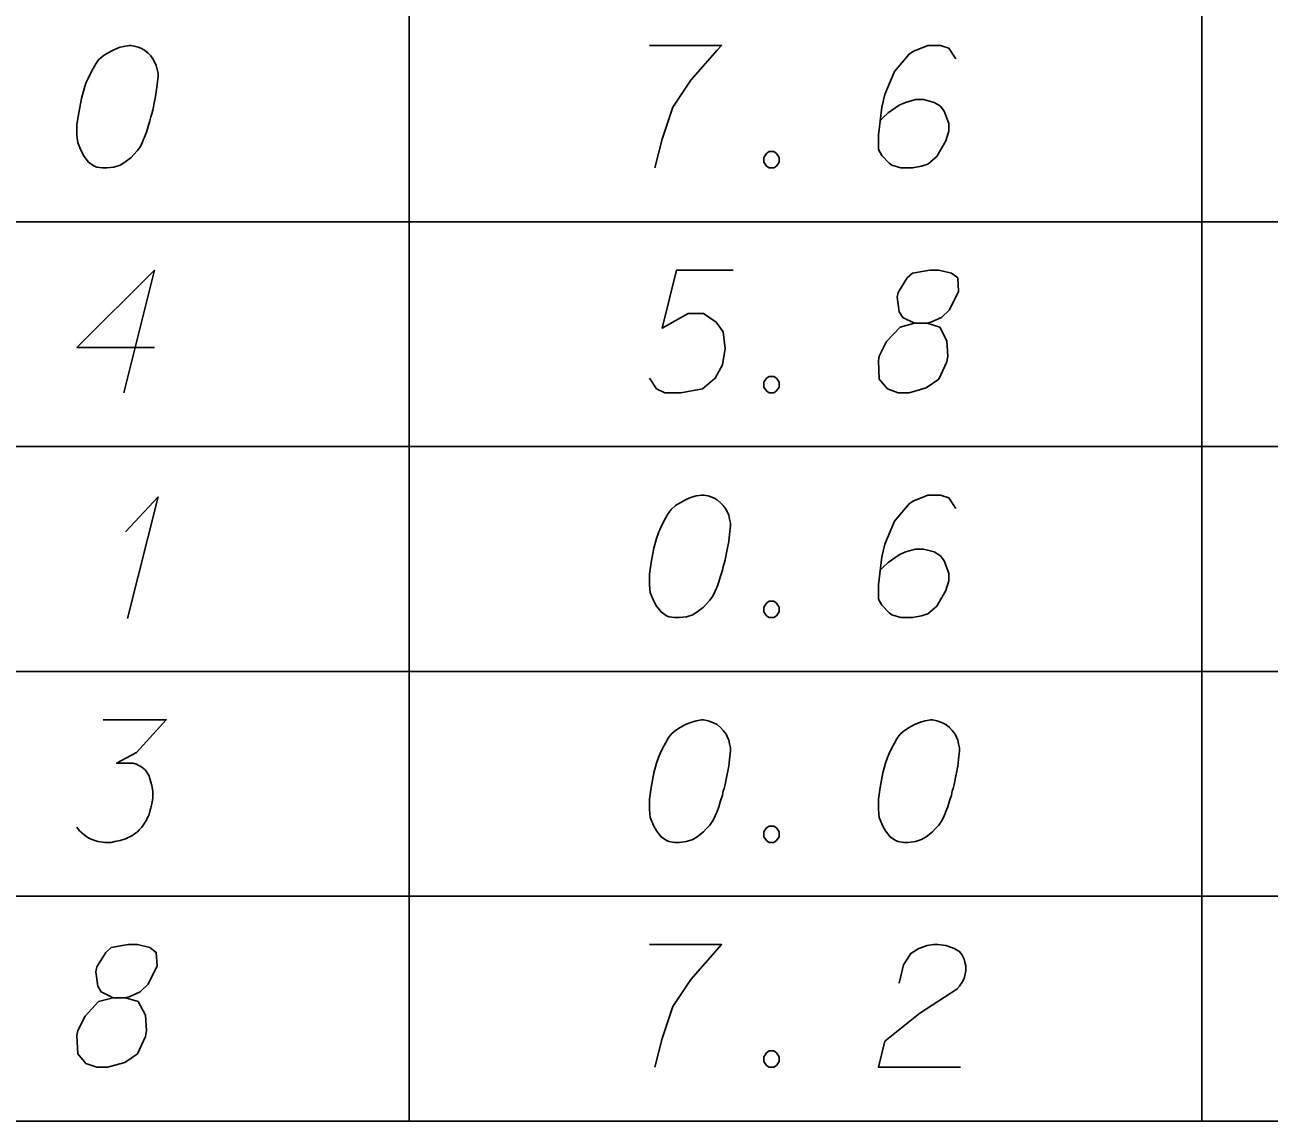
# Model space of a CAD drawing. Extents: x 2074207 to 2076812, y 516372 to 523312.
# Drawn here: x 2076573.08 to 2076621.77, y 518719.34 to 518762.25 of the extents above; entities that cross this region are included whole.
import ezdxf

# ---------------------------------------------------------------- set-up
doc = ezdxf.new("R2010")
doc.units = 0
for name, color, linetype in [('Prop DirtTable_ Soil Test Results - Outline (Major)', 7, 'Continuous'), ('Prop DirtTable_ Soil Test Results - Outline (Minor)', 7, 'Continuous'), ('Prop DirtTable_ Soil Test Results - Tx (Sample Data)', 7, 'Continuous')]:
    doc.layers.add(name, color=color, linetype=linetype)

msp = doc.modelspace()

# ---------------------------------------------------------------- linework, layer by layer
at = {"layer": 'Prop DirtTable_ Soil Test Results - Outline (Major)'}
msp.add_line((2076260.609, 518719.343), (2076811.903, 518719.343), dxfattribs=at)
at = {"layer": 'Prop DirtTable_ Soil Test Results - Outline (Minor)'}
for p, q in [((2076588.114, 518763.343), (2076588.114, 518754.543)), ((2076619.134, 518754.543), (2076619.134, 518763.343)), ((2076260.609, 518754.543), (2076811.903, 518754.543)), ((2076260.609, 518754.543), (2076811.903, 518754.543)), ((2076588.114, 518754.543), (2076588.114, 518745.743)), ((2076619.134, 518745.743), (2076619.134, 518754.543)), ((2076260.609, 518745.743), (2076811.903, 518745.743)), ((2076260.609, 518745.743), (2076811.903, 518745.743)), ((2076588.114, 518745.743), (2076588.114, 518736.943)), ((2076619.134, 518736.943), (2076619.134, 518745.743)), ((2076260.609, 518736.943), (2076811.903, 518736.943)), ((2076260.609, 518736.943), (2076811.903, 518736.943)), ((2076588.114, 518736.943), (2076588.114, 518728.143)), ((2076619.134, 518728.143), (2076619.134, 518736.943)), ((2076260.609, 518728.143), (2076811.903, 518728.143)), ((2076260.609, 518728.143), (2076811.903, 518728.143)), ((2076588.114, 518728.143), (2076588.114, 518719.343)), ((2076619.134, 518719.343), (2076619.134, 518728.143)), ((2076260.609, 518719.343), (2076811.903, 518719.343))]:
    msp.add_line(p, q, dxfattribs=at)
at = {"layer": 'Prop DirtTable_ Soil Test Results - Tx (Sample Data)'}
for points in [[(2076577.232, 518761.45), (2076577.162, 518761.45), (2076576.95, 518761.412), (2076576.809, 518761.374), (2076576.703, 518761.336), (2076576.527, 518761.261), (2076576.315, 518761.147), (2076576.139, 518761.034), (2076575.962, 518760.883), (2076575.856, 518760.732), (2076575.751, 518760.543), (2076575.645, 518760.354), (2076575.539, 518760.127), (2076575.468, 518759.976), (2076575.398, 518759.749), (2076575.292, 518759.371), (2076575.186, 518758.804), (2076575.116, 518758.35), (2076575.116, 518757.935), (2076575.151, 518757.632), (2076575.292, 518757.292), (2076575.398, 518757.103), (2076575.574, 518756.876), (2076575.786, 518756.725), (2076575.892, 518756.687), (2076576.103, 518756.65), (2076576.28, 518756.65), (2076576.562, 518756.687), (2076576.809, 518756.763), (2076576.985, 518756.876), (2076577.232, 518757.065), (2076577.338, 518757.179), (2076577.479, 518757.33), (2076577.585, 518757.481), (2076577.655, 518757.595), (2076577.726, 518757.783), (2076577.761, 518757.859), (2076577.832, 518758.048), (2076577.902, 518758.275), (2076577.973, 518758.502), (2076578.008, 518758.653), (2076578.043, 518758.766), (2076578.079, 518758.917), (2076578.149, 518759.258), (2076578.185, 518759.446), (2076578.22, 518759.635), (2076578.255, 518759.9), (2076578.29, 518760.24), (2076578.29, 518760.354), (2076578.255, 518760.505), (2076578.22, 518760.656), (2076578.114, 518760.883), (2076578.008, 518761.034), (2076577.902, 518761.147), (2076577.761, 518761.261), (2076577.62, 518761.336), (2076577.514, 518761.374), (2076577.409, 518761.412), (2076577.232, 518761.45)], [(2076597.516, 518761.45), (2076600.338, 518761.45), (2076600.161, 518761.261), (2076599.138, 518760.089), (2076598.433, 518759.031), (2076598.009, 518757.783), (2076597.727, 518756.65)], [(2076609.509, 518760.921), (2076609.227, 518761.336), (2076608.91, 518761.45), (2076608.416, 518761.45), (2076608.063, 518761.298), (2076607.851, 518761.223), (2076607.675, 518761.109), (2076607.111, 518760.429), (2076606.723, 518759.522), (2076606.617, 518759.031), (2076606.476, 518757.935), (2076606.476, 518757.368), (2076606.617, 518757.141), (2076606.899, 518756.839), (2076607.005, 518756.763), (2076607.358, 518756.65), (2076607.816, 518756.65), (2076608.169, 518756.725), (2076608.416, 518756.801), (2076608.769, 518757.103), (2076609.121, 518757.708), (2076609.227, 518758.086), (2076609.227, 518758.388), (2076609.051, 518758.88), (2076608.91, 518759.069), (2076608.663, 518759.22), (2076608.239, 518759.333), (2076607.922, 518759.333), (2076607.534, 518759.22), (2076607.287, 518759.106), (2076606.864, 518758.804), (2076606.652, 518758.615), (2076606.546, 518758.502)], [(2076602.207, 518757.292), (2076602.384, 518757.292), (2076602.489, 518757.217), (2076602.595, 518757.065), (2076602.595, 518756.876), (2076602.489, 518756.725), (2076602.384, 518756.65), (2076602.207, 518756.65), (2076602.101, 518756.725), (2076601.996, 518756.876), (2076601.996, 518757.065), (2076602.101, 518757.217), (2076602.207, 518757.292)], [(2076578.149, 518749.626), (2076575.116, 518749.626), (2076578.149, 518752.65), (2076576.95, 518747.85)], [(2076600.796, 518752.65), (2076598.574, 518752.65), (2076598.009, 518750.382), (2076599.032, 518750.949), (2076599.632, 518750.949), (2076600.126, 518750.609), (2076600.408, 518750.231), (2076600.479, 518749.588), (2076600.373, 518748.946), (2076600.091, 518748.417), (2076599.597, 518748.001), (2076598.75, 518747.85), (2076598.115, 518747.85), (2076597.798, 518748.001), (2076597.516, 518748.417)], [(2076607.887, 518750.571), (2076608.38, 518750.571), (2076608.522, 518750.609), (2076608.945, 518750.798), (2076609.262, 518751.1), (2076609.615, 518751.818), (2076609.58, 518752.347), (2076609.333, 518752.536), (2076608.839, 518752.65), (2076608.486, 518752.65), (2076607.816, 518752.536), (2076607.604, 518752.347), (2076607.252, 518751.78), (2076607.216, 518751.591), (2076607.287, 518751.024), (2076607.428, 518750.798), (2076607.887, 518750.571), (2076607.322, 518750.42), (2076606.793, 518749.853), (2076606.511, 518749.286), (2076606.476, 518749.097), (2076606.511, 518748.379), (2076606.828, 518748.001), (2076607.252, 518747.85), (2076607.675, 518747.85), (2076608.345, 518748.039), (2076608.839, 518748.379), (2076609.157, 518749.059), (2076609.192, 518749.286), (2076609.157, 518749.891), (2076608.874, 518750.42), (2076608.38, 518750.571)], [(2076602.207, 518748.492), (2076602.384, 518748.492), (2076602.489, 518748.417), (2076602.595, 518748.265), (2076602.595, 518748.076), (2076602.489, 518747.925), (2076602.384, 518747.85), (2076602.207, 518747.85), (2076602.101, 518747.925), (2076601.996, 518748.076), (2076601.996, 518748.265), (2076602.101, 518748.417), (2076602.207, 518748.492)], [(2076577.02, 518742.413), (2076578.29, 518743.774), (2076577.091, 518739.012)], [(2076599.632, 518743.85), (2076599.562, 518743.85), (2076599.35, 518743.812), (2076599.209, 518743.774), (2076599.103, 518743.736), (2076598.927, 518743.661), (2076598.715, 518743.547), (2076598.539, 518743.434), (2076598.362, 518743.283), (2076598.256, 518743.132), (2076598.151, 518742.943), (2076598.045, 518742.754), (2076597.939, 518742.527), (2076597.868, 518742.376), (2076597.798, 518742.149), (2076597.692, 518741.771), (2076597.586, 518741.204), (2076597.516, 518740.75), (2076597.516, 518740.335), (2076597.551, 518740.032), (2076597.692, 518739.692), (2076597.798, 518739.503), (2076597.974, 518739.276), (2076598.186, 518739.125), (2076598.292, 518739.087), (2076598.503, 518739.05), (2076598.68, 518739.05), (2076598.962, 518739.087), (2076599.209, 518739.163), (2076599.385, 518739.276), (2076599.632, 518739.465), (2076599.738, 518739.579), (2076599.879, 518739.73), (2076599.985, 518739.881), (2076600.055, 518739.995), (2076600.126, 518740.183), (2076600.161, 518740.259), (2076600.232, 518740.448), (2076600.302, 518740.675), (2076600.373, 518740.902), (2076600.408, 518741.053), (2076600.443, 518741.166), (2076600.479, 518741.317), (2076600.549, 518741.658), (2076600.585, 518741.846), (2076600.62, 518742.035), (2076600.655, 518742.3), (2076600.69, 518742.64), (2076600.69, 518742.754), (2076600.655, 518742.905), (2076600.62, 518743.056), (2076600.514, 518743.283), (2076600.408, 518743.434), (2076600.302, 518743.547), (2076600.161, 518743.661), (2076600.02, 518743.736), (2076599.914, 518743.774), (2076599.809, 518743.812), (2076599.632, 518743.85)], [(2076609.509, 518743.321), (2076609.227, 518743.736), (2076608.91, 518743.85), (2076608.416, 518743.85), (2076608.063, 518743.698), (2076607.851, 518743.623), (2076607.675, 518743.509), (2076607.111, 518742.829), (2076606.723, 518741.922), (2076606.617, 518741.431), (2076606.476, 518740.335), (2076606.476, 518739.768), (2076606.617, 518739.541), (2076606.899, 518739.239), (2076607.005, 518739.163), (2076607.358, 518739.05), (2076607.816, 518739.05), (2076608.169, 518739.125), (2076608.416, 518739.201), (2076608.769, 518739.503), (2076609.121, 518740.108), (2076609.227, 518740.486), (2076609.227, 518740.788), (2076609.051, 518741.28), (2076608.91, 518741.469), (2076608.663, 518741.62), (2076608.239, 518741.733), (2076607.922, 518741.733), (2076607.534, 518741.62), (2076607.287, 518741.506), (2076606.864, 518741.204), (2076606.652, 518741.015), (2076606.546, 518740.902)], [(2076602.207, 518739.692), (2076602.384, 518739.692), (2076602.489, 518739.617), (2076602.595, 518739.465), (2076602.595, 518739.276), (2076602.489, 518739.125), (2076602.384, 518739.05), (2076602.207, 518739.05), (2076602.101, 518739.125), (2076601.996, 518739.276), (2076601.996, 518739.465), (2076602.101, 518739.617), (2076602.207, 518739.692)], [(2076576.139, 518735.05), (2076578.608, 518735.05), (2076577.444, 518733.765), (2076576.668, 518733.349), (2076577.303, 518733.349), (2076577.444, 518733.311), (2076577.514, 518733.273), (2076577.585, 518733.235), (2076577.655, 518733.198), (2076577.797, 518733.084), (2076577.867, 518732.971), (2076577.938, 518732.858), (2076577.973, 518732.744), (2076578.043, 518732.48), (2076578.079, 518732.253), (2076578.079, 518732.139), (2076578.079, 518731.988), (2076578.043, 518731.761), (2076578.008, 518731.61), (2076577.973, 518731.459), (2076577.938, 518731.346), (2076577.902, 518731.27), (2076577.867, 518731.195), (2076577.832, 518731.119), (2076577.761, 518731.006), (2076577.655, 518730.854), (2076577.55, 518730.741), (2076577.479, 518730.665), (2076577.373, 518730.59), (2076577.267, 518730.514), (2076577.126, 518730.439), (2076577.056, 518730.401), (2076576.809, 518730.325), (2076576.597, 518730.287), (2076576.456, 518730.25), (2076576.209, 518730.25), (2076575.927, 518730.287), (2076575.821, 518730.325), (2076575.715, 518730.363), (2076575.609, 518730.401), (2076575.504, 518730.476), (2076575.398, 518730.552), (2076575.221, 518730.703), (2076575.116, 518730.854)], [(2076599.632, 518735.05), (2076599.562, 518735.05), (2076599.35, 518735.012), (2076599.209, 518734.974), (2076599.103, 518734.936), (2076598.927, 518734.861), (2076598.715, 518734.747), (2076598.539, 518734.634), (2076598.362, 518734.483), (2076598.256, 518734.332), (2076598.151, 518734.143), (2076598.045, 518733.954), (2076597.939, 518733.727), (2076597.868, 518733.576), (2076597.798, 518733.349), (2076597.692, 518732.971), (2076597.586, 518732.404), (2076597.516, 518731.95), (2076597.516, 518731.535), (2076597.551, 518731.232), (2076597.692, 518730.892), (2076597.798, 518730.703), (2076597.974, 518730.476), (2076598.186, 518730.325), (2076598.292, 518730.287), (2076598.503, 518730.25), (2076598.68, 518730.25), (2076598.962, 518730.287), (2076599.209, 518730.363), (2076599.385, 518730.476), (2076599.632, 518730.665), (2076599.738, 518730.779), (2076599.879, 518730.93), (2076599.985, 518731.081), (2076600.055, 518731.195), (2076600.126, 518731.383), (2076600.161, 518731.459), (2076600.232, 518731.648), (2076600.302, 518731.875), (2076600.373, 518732.102), (2076600.408, 518732.253), (2076600.443, 518732.366), (2076600.479, 518732.517), (2076600.549, 518732.858), (2076600.585, 518733.046), (2076600.62, 518733.235), (2076600.655, 518733.5), (2076600.69, 518733.84), (2076600.69, 518733.954), (2076600.655, 518734.105), (2076600.62, 518734.256), (2076600.514, 518734.483), (2076600.408, 518734.634), (2076600.302, 518734.747), (2076600.161, 518734.861), (2076600.02, 518734.936), (2076599.914, 518734.974), (2076599.809, 518735.012), (2076599.632, 518735.05)], [(2076608.592, 518735.05), (2076608.522, 518735.05), (2076608.31, 518735.012), (2076608.169, 518734.974), (2076608.063, 518734.936), (2076607.887, 518734.861), (2076607.675, 518734.747), (2076607.499, 518734.634), (2076607.322, 518734.483), (2076607.216, 518734.332), (2076607.111, 518734.143), (2076607.005, 518733.954), (2076606.899, 518733.727), (2076606.828, 518733.576), (2076606.758, 518733.349), (2076606.652, 518732.971), (2076606.546, 518732.404), (2076606.476, 518731.95), (2076606.476, 518731.535), (2076606.511, 518731.232), (2076606.652, 518730.892), (2076606.758, 518730.703), (2076606.934, 518730.476), (2076607.146, 518730.325), (2076607.252, 518730.287), (2076607.463, 518730.25), (2076607.64, 518730.25), (2076607.922, 518730.287), (2076608.169, 518730.363), (2076608.345, 518730.476), (2076608.592, 518730.665), (2076608.698, 518730.779), (2076608.839, 518730.93), (2076608.945, 518731.081), (2076609.015, 518731.195), (2076609.086, 518731.383), (2076609.121, 518731.459), (2076609.192, 518731.648), (2076609.262, 518731.875), (2076609.333, 518732.102), (2076609.368, 518732.253), (2076609.403, 518732.366), (2076609.439, 518732.517), (2076609.509, 518732.858), (2076609.545, 518733.046), (2076609.58, 518733.235), (2076609.615, 518733.5), (2076609.65, 518733.84), (2076609.65, 518733.954), (2076609.615, 518734.105), (2076609.58, 518734.256), (2076609.474, 518734.483), (2076609.368, 518734.634), (2076609.262, 518734.747), (2076609.121, 518734.861), (2076608.98, 518734.936), (2076608.874, 518734.974), (2076608.769, 518735.012), (2076608.592, 518735.05)], [(2076602.207, 518730.892), (2076602.384, 518730.892), (2076602.489, 518730.817), (2076602.595, 518730.665), (2076602.595, 518730.476), (2076602.489, 518730.325), (2076602.384, 518730.25), (2076602.207, 518730.25), (2076602.101, 518730.325), (2076601.996, 518730.476), (2076601.996, 518730.665), (2076602.101, 518730.817), (2076602.207, 518730.892)], [(2076576.527, 518724.171), (2076577.02, 518724.171), (2076577.162, 518724.209), (2076577.585, 518724.398), (2076577.902, 518724.7), (2076578.255, 518725.418), (2076578.22, 518725.947), (2076577.973, 518726.136), (2076577.479, 518726.25), (2076577.126, 518726.25), (2076576.456, 518726.136), (2076576.244, 518725.947), (2076575.892, 518725.38), (2076575.856, 518725.191), (2076575.927, 518724.624), (2076576.068, 518724.398), (2076576.527, 518724.171), (2076575.962, 518724.02), (2076575.433, 518723.453), (2076575.151, 518722.886), (2076575.116, 518722.697), (2076575.151, 518721.979), (2076575.468, 518721.601), (2076575.892, 518721.45), (2076576.315, 518721.45), (2076576.985, 518721.639), (2076577.479, 518721.979), (2076577.797, 518722.659), (2076577.832, 518722.886), (2076577.797, 518723.491), (2076577.514, 518724.02), (2076577.02, 518724.171)], [(2076597.516, 518726.25), (2076600.338, 518726.25), (2076600.161, 518726.061), (2076599.138, 518724.889), (2076598.433, 518723.831), (2076598.009, 518722.583), (2076597.727, 518721.45)], [(2076607.287, 518724.738), (2076607.463, 518725.456), (2076607.746, 518725.909), (2076608.063, 518726.098), (2076608.38, 518726.212), (2076608.627, 518726.25), (2076608.804, 518726.25), (2076609.121, 518726.212), (2076609.333, 518726.136), (2076609.439, 518726.098), (2076609.65, 518725.985), (2076609.756, 518725.834), (2076609.827, 518725.683), (2076609.862, 518725.569), (2076609.897, 518725.418), (2076609.897, 518725.229), (2076609.862, 518725.04), (2076609.827, 518724.927), (2076609.756, 518724.776), (2076609.65, 518724.624), (2076609.545, 518724.511), (2076608.098, 518723.566), (2076606.723, 518722.47), (2076606.476, 518721.45), (2076609.686, 518721.45)], [(2076602.207, 518722.092), (2076602.384, 518722.092), (2076602.489, 518722.017), (2076602.595, 518721.865), (2076602.595, 518721.676), (2076602.489, 518721.525), (2076602.384, 518721.45), (2076602.207, 518721.45), (2076602.101, 518721.525), (2076601.996, 518721.676), (2076601.996, 518721.865), (2076602.101, 518722.017), (2076602.207, 518722.092)]]:
    msp.add_lwpolyline(points, dxfattribs=at)

doc.saveas('drawing.dxf')
